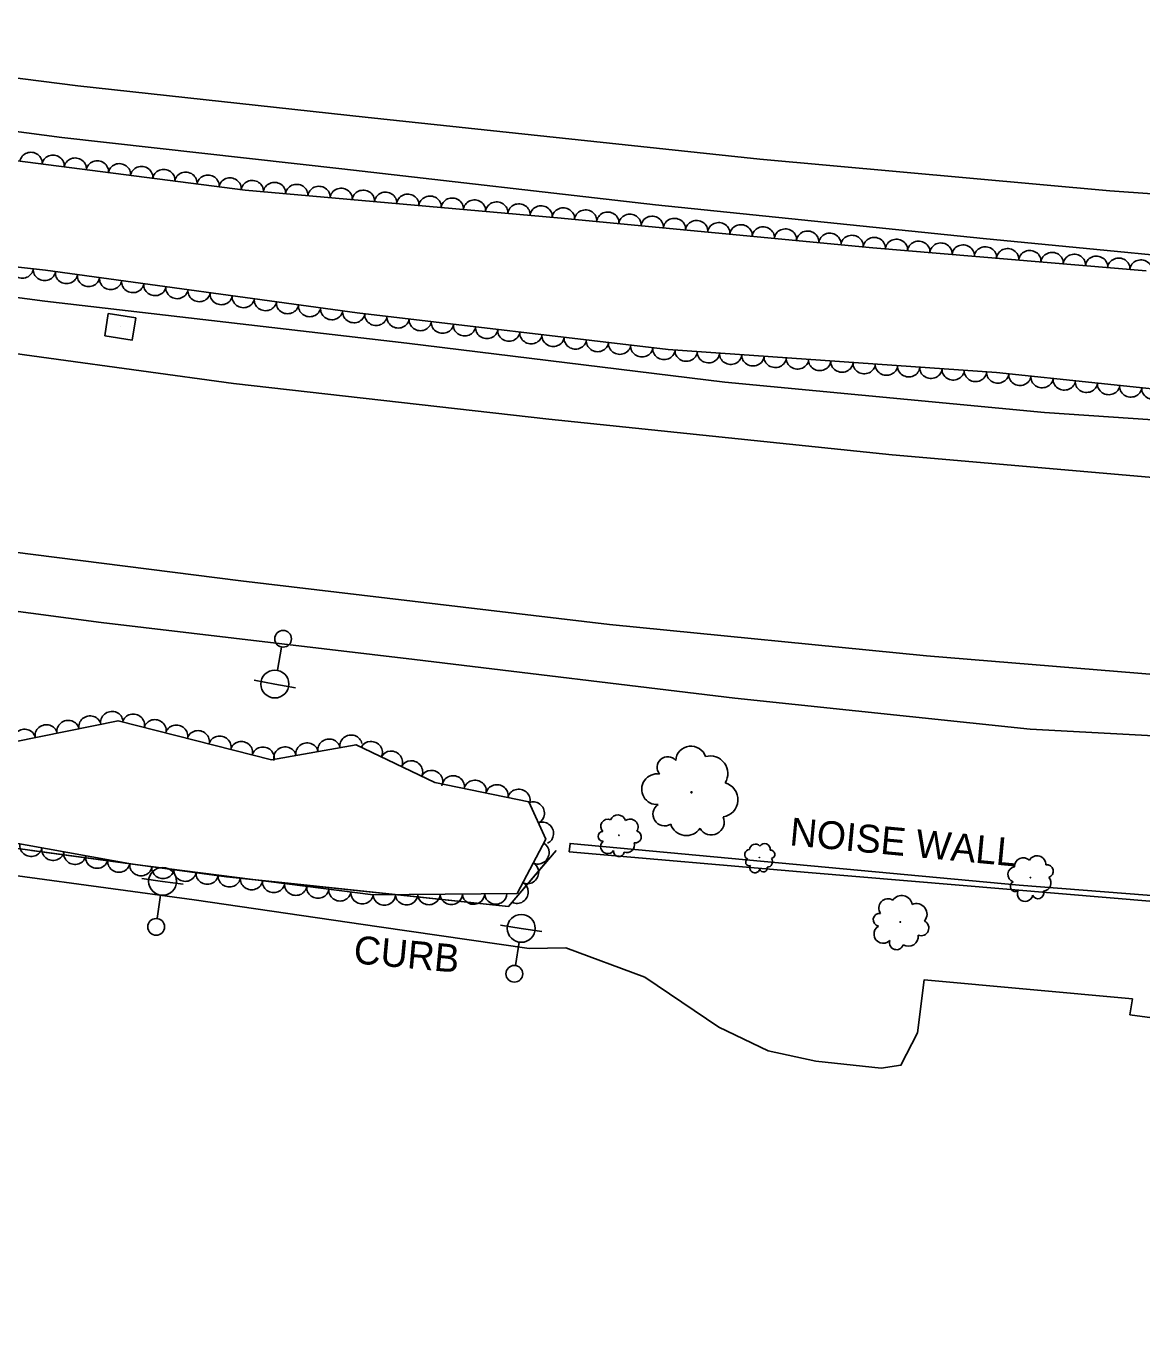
# Model space of a CAD drawing. Extents: x 1722896 to 1754269, y 648279 to 666297.
# Drawn here: x 1744770.7 to 1744970.8, y 651647.5 to 651881 of the extents above; entities that cross this region are included whole.
import ezdxf

# ---------------------------------------------------------------- set-up
doc = ezdxf.new("R2010")
doc.units = 0
for name, color, linetype in [('DESIGN - CENTERLINE - Proposed Text', 7, 'Continuous'), ('DESIGN - SCRATCH - User 1', 7, 'Continuous'), ('SURVEY - CENTERLINE - Preliminary Text', 7, 'Continuous'), ('SURVEY - DRAINAGE - Natural Features', 7, 'Continuous'), ('SURVEY - DTM - Breaklines', 7, 'Continuous'), ('SURVEY - VEGETATION - Features with Text', 7, 'Continuous')]:
    doc.layers.add(name, color=color, linetype=linetype)

msp = doc.modelspace()

# ---------------------------------------------------------------- linework, layer by layer
at = {"layer": 'DESIGN - CENTERLINE - Proposed Text'}
for points in [[(1744637.11, 651697.24), (1744645.26, 651747.89), (1744759.04, 651734.85), (1744806.71, 651728.42), (1744857.27, 651723.1), (1744865.82, 651733.13)], [(1744771.7, 651733.14), (1744806.71, 651728.42), (1744817.72, 651727.26)], [(1744817.72, 651727.26), (1744857.27, 651723.1), (1744863.91, 651730.89)]]:
    msp.add_lwpolyline(points, dxfattribs=at)
at = {"layer": 'DESIGN - SCRATCH - User 1'}
msp.add_lwpolyline([(1744868.11, 651732.89), (1744868.28, 651734.4), (1744948.81, 651726.9), (1745021.49, 651721.24), (1745097.4, 651715.01), (1745156.92, 651710.61), (1745181.36, 651708.6), (1745207.99, 651701.64), (1745287.3, 651683.69), (1745349.3, 651700.5), (1745386.26, 651710.24), (1745386.5, 651709.33), (1745360.52, 651702.47), (1745287.02, 651682.54), (1745196.92, 651703.3), (1745181.07, 651707.43), (1745156.06, 651709.48), (1745084.52, 651714.93), (1744991.49, 651722.44), (1744910.97, 651729.18), (1744868.11, 651732.89)], dxfattribs=at)
at = {"layer": 'SURVEY - CENTERLINE - Preliminary Text'}
for points in [[(1744428.61, 651917.82), (1744494.53, 651908.99), (1744571.23, 651898.17), (1744636.58, 651889.4), (1744713.29, 651878.82), (1744780.05, 651870.32), (1744831.53, 651864.7), (1744902.34, 651857.13), (1744965.06, 651851.45), (1745024.16, 651847.27), (1745077.03, 651845.29), (1745138.58, 651844.83), (1745202.53, 651846.9), (1745265.56, 651851.03), (1745296.15, 651853.76), (1745332.46, 651857.97)], [(1744430.57, 651906.99), (1744477.51, 651900.82), (1744531.64, 651893.32), (1744601, 651883.98), (1744661.3, 651876.86), (1744719.2, 651868.7), (1744777.16, 651861.06), (1744827.35, 651855.39), (1744883.63, 651848.94), (1744942.37, 651842.93), (1744996.72, 651837.63), (1745042.89, 651836.42), (1745092.68, 651834.86), (1745144.19, 651834.83), (1745186.66, 651835.99), (1745231.85, 651838.46), (1745285.51, 651842.63), (1745300.12, 651844.27), (1745336.22, 651848.26)], [(1745347.5, 651819.12), (1745291.21, 651812.48), (1745231.41, 651807.57), (1745178.32, 651805.45), (1745127.98, 651804.47), (1745072.33, 651805.38), (1745008.11, 651807.97), (1744953.38, 651811.68), (1744896.02, 651817.16), (1744839.01, 651824.12), (1744774.09, 651831.65), (1744710.26, 651840.13), (1744650.92, 651848.72), (1744591.58, 651857.64), (1744536.37, 651864.87), (1744437.42, 651879.02)], [(1744441.02, 651868.02), (1744478.25, 651862.75), (1744524.47, 651856.41), (1744567.89, 651850.11), (1744608.26, 651844.32), (1744662.09, 651836.72), (1744714.39, 651829.29), (1744758.19, 651823.69), (1744807.95, 651816.9), (1744864.48, 651810.52), (1744926.07, 651804.1), (1744974.91, 651799.84), (1745051.45, 651795.69), (1745122.8, 651794.13), (1745195.88, 651795.61), (1745241.8, 651797.98), (1745286.49, 651801.25), (1745315.24, 651804.21), (1745351.44, 651808.97)], [(1744450.41, 651831.06), (1744490.07, 651825.34), (1744563.81, 651815.3), (1744618.61, 651807.63), (1744680.27, 651798.45), (1744747.48, 651789.33), (1744809.24, 651781.48), (1744875.34, 651773.68), (1744932.22, 651768.02), (1744978.1, 651764.26), (1745041.29, 651760.63), (1745101.87, 651758.39), (1745180.47, 651756.26), (1745250.47, 651755.57), (1745333.61, 651758.56), (1745369.84, 651761.47)], [(1744453.33, 651819.97), (1744484.12, 651815.71), (1744526.26, 651809.18), (1744567.47, 651803.81), (1744624.16, 651796.04), (1744669.2, 651789.36), (1744687.96, 651786.97), (1744734.57, 651780.62), (1744784.23, 651774.01), (1744840.42, 651767.37), (1744897.81, 651760.45), (1744950.79, 651754.89), (1744996.22, 651752.47), (1745040.04, 651750.12), (1745075.43, 651748.58), (1745118.44, 651747.36), (1745176.7, 651746.24), (1745235.13, 651745.71), (1745284, 651746.68), (1745333.37, 651748.53), (1745373.66, 651751.61)], [(1744732.02, 651719.79), (1744735.93, 651719.2), (1744741.34, 651722.21), (1744748.04, 651726.03), (1744753.33, 651728.06), (1744760.99, 651729.42), (1744769.23, 651728.6), (1744800.91, 651724.28), (1744834.04, 651719.41), (1744860.98, 651715.56)], [(1744860.98, 651715.56), (1744867.51, 651715.68), (1744881.69, 651710.42), (1744894.95, 651701.45), (1744903.81, 651697.18), (1744912.39, 651695.36), (1744924.09, 651694.1), (1744927.62, 651694.61), (1744930.58, 651700.44), (1744931.78, 651709.92), (1744969.12, 651706.5), (1744968.65, 651703.66)], [(1744968.65, 651703.66), (1745027.37, 651695.79), (1745072.92, 651689.38), (1745120.28, 651683.29), (1745115.65, 651647.47)]]:
    msp.add_lwpolyline(points, dxfattribs=at)
at = {"layer": 'SURVEY - DRAINAGE - Natural Features'}
msp.add_line((1744787.63, 651827.07), (1744787.63, 651827.07), dxfattribs=at)
msp.add_lwpolyline([(1744784.85, 651825.48), (1744785.48, 651829.43), (1744790.41, 651828.66), (1744789.79, 651824.7), (1744784.85, 651825.48)], dxfattribs=at)
at = {"layer": 'SURVEY - DTM - Breaklines'}
for p, q in [((1744816.56, 651769.63), (1744815.8, 651765.45)), ((1744815.35, 651762.99), (1744811.66, 651763.66)), ((1744815.35, 651762.99), (1744819.04, 651762.32)), ((1744795.22, 651727.59), (1744791.51, 651728.12)), ((1744795.22, 651727.59), (1744798.94, 651727.07)), ((1744794.28, 651720.91), (1744794.87, 651725.12)), ((1744859.53, 651719.16), (1744855.82, 651719.72)), ((1744859.53, 651719.16), (1744863.24, 651718.61)), ((1744858.53, 651712.49), (1744859.16, 651716.69))]:
    msp.add_line(p, q, dxfattribs=at)
for centre, radius in [((1744816.83, 651771.11), 1.5), ((1744815.35, 651762.99), 2.5), ((1744795.22, 651727.59), 2.5), ((1744794.07, 651719.42), 1.5), ((1744859.53, 651719.16), 2.5), ((1744858.3, 651711.01), 1.5)]:
    msp.add_circle(centre, radius, dxfattribs=at)
at = {"layer": 'SURVEY - VEGETATION - Features with Text'}
for points in [[(1744999.44, 651813.15), (1744944.78, 651818.87), (1744885.86, 651822.99), (1744830.11, 651829.6), (1744774.2, 651837.22), (1744711.79, 651844.19), (1744694.16, 651849.09), (1744694.6, 651866.49), (1744752.87, 651858.92), (1744810.06, 651851.56), (1744866.02, 651846.65), (1744922.58, 651841.26), (1744971.59, 651837.12)], [(1744557.59, 651774.29), (1744593.22, 651772.51), (1744642.83, 651769.83), (1744682.87, 651763.31), (1744723.78, 651757.66), (1744763.91, 651751.68), (1744787.25, 651756.41), (1744814.77, 651749.41), (1744829.91, 651752.11), (1744844.07, 651745.33), (1744860.89, 651741.88), (1744863.93, 651735.14), (1744858.78, 651725.42), (1744833, 651725.19), (1744789.85, 651730.66), (1744748.32, 651738.13), (1744705.72, 651743.92), (1744670.7, 651746.73), (1744641.12, 651748.26), (1744614.63, 651748.14), (1744586.88, 651753.13), (1744578.76, 651744.27)]]:
    msp.add_lwpolyline(points, dxfattribs=at)
for centre, radius in [((1744890.07, 651743.56), 0.0964), ((1744877.06, 651735.87), 0.0445), ((1744902.23, 651731.87), 0.0315), ((1744950.83, 651728.27), 0.0479), ((1744927.51, 651720.3), 0.0582)]:
    msp.add_circle(centre, radius, dxfattribs=at)
for centre, radius, start, end in [((1744885.8, 651748.05), 1.9, 40.8648, 219.6104), ((1744889.98, 651749.08), 2.76, 18.7486, 175.5375), ((1744893.43, 651746.94), 3.15, 327.8013, 105.3256), ((1744883.9, 651744.12), 2.76, 80.8854, 274.3051), ((1744895.26, 651742.25), 3.13, 278.6972, 74.5357), ((1744885.26, 651739.63), 2.1, 123.5041, 300.8233), ((1744875.07, 651737.46), 1.27, 69.0604, 225.8493), ((1744876.85, 651738.05), 1.45, 18.1132, 155.6374), ((1744879.05, 651737.32), 1.44, 329.009, 124.8475), ((1744893.62, 651738.22), 2.31, 208.9501, 23.9504), ((1744874.2, 651735.67), 0.875, 91.1766, 269.9222), ((1744880, 651735.55), 1.06, 259.2619, 74.2622), ((1744889.15, 651738.78), 2.97, 198.7912, 325.6368), ((1744875.04, 651733.84), 1.27, 131.1973, 324.6169), ((1744878.48, 651734.13), 1.37, 249.103, 15.9486), ((1744901.52, 651733.25), 1.03, 39.8821, 177.4063), ((1744903.16, 651733.35), 1.02, 350.7779, 146.6164), ((1744877.04, 651733), 0.968, 173.8159, 351.1351), ((1744900.5, 651732.4), 0.903, 90.8293, 247.6183), ((1744900.4, 651730.99), 0.62, 112.9455, 291.6911), ((1744903.62, 651731.1), 0.971, 270.8719, 37.7176), ((1744904.25, 651732.44), 0.754, 281.0308, 96.0311), ((1744949.56, 651730.27), 1.56, 45.0388, 182.563), ((1744952.04, 651730.64), 1.55, 355.9346, 151.7731), ((1744901.43, 651730.01), 0.901, 152.9662, 346.3859), ((1744902.97, 651729.98), 0.686, 195.5849, 12.904), ((1744948.15, 651728.83), 1.37, 95.986, 252.775), ((1744953.81, 651729.4), 1.15, 286.1875, 101.1878), ((1744948.19, 651726.69), 0.942, 118.1022, 296.8478), ((1744953.05, 651727.3), 1.48, 276.0286, 42.8743), ((1744925.32, 651722.8), 1.67, 59.0104, 215.7993), ((1744927.74, 651723.16), 1.9, 8.0631, 145.5873), ((1744949.88, 651725.34), 1.37, 158.1229, 351.5426), ((1744952.21, 651725.51), 1.04, 200.7415, 18.0607), ((1744923.79, 651720.7), 1.14, 81.1265, 259.8722), ((1744930.41, 651721.71), 1.89, 318.9589, 114.7974), ((1744924.45, 651718.14), 1.66, 121.1472, 314.5669), ((1744931.23, 651719.22), 1.39, 249.2118, 64.2121), ((1744928.95, 651717.73), 1.79, 239.0529, 5.8986), ((1744926.83, 651716.6), 1.27, 163.7659, 341.085)]:
    msp.add_arc(centre, radius, start, end, dxfattribs=at)
for centre, major_axis in [((1744771.63, 651856.5), (1.98, -0.26)), ((1744775.6, 651855.99), (1.98, -0.26)), ((1744779.57, 651855.48), (1.98, -0.26)), ((1744783.53, 651854.97), (1.98, -0.26)), ((1744787.5, 651854.46), (1.98, -0.26)), ((1744791.47, 651853.95), (1.98, -0.26)), ((1744795.44, 651853.44), (1.98, -0.26)), ((1744799.4, 651852.93), (1.98, -0.26)), ((1744803.37, 651852.42), (1.98, -0.26)), ((1744807.34, 651851.91), (1.98, -0.26)), ((1744811.31, 651851.45), (1.99, -0.17)), ((1744815.3, 651851.1), (1.99, -0.17)), ((1744819.28, 651850.75), (1.99, -0.17)), ((1744823.27, 651850.4), (1.99, -0.17)), ((1744827.25, 651850.05), (1.99, -0.17)), ((1744831.23, 651849.7), (1.99, -0.17)), ((1744835.22, 651849.35), (1.99, -0.17)), ((1744839.2, 651849), (1.99, -0.17)), ((1744843.19, 651848.65), (1.99, -0.17)), ((1744847.17, 651848.3), (1.99, -0.17)), ((1744851.16, 651847.95), (1.99, -0.17)), ((1744855.14, 651847.6), (1.99, -0.17)), ((1744859.13, 651847.25), (1.99, -0.17)), ((1744863.11, 651846.9), (1.99, -0.17)), ((1744867.1, 651846.54), (1.99, -0.19)), ((1744871.08, 651846.16), (1.99, -0.19)), ((1744875.06, 651845.78), (1.99, -0.19)), ((1744879.04, 651845.4), (1.99, -0.19)), ((1744883.02, 651845.03), (1.99, -0.19)), ((1744887.01, 651844.65), (1.99, -0.19)), ((1744890.99, 651844.27), (1.99, -0.19)), ((1744894.97, 651843.89), (1.99, -0.19)), ((1744898.95, 651843.51), (1.99, -0.19)), ((1744902.93, 651843.13), (1.99, -0.19)), ((1744906.92, 651842.75), (1.99, -0.19)), ((1744910.9, 651842.37), (1.99, -0.19)), ((1744914.88, 651841.99), (1.99, -0.19)), ((1744918.86, 651841.61), (1.99, -0.19)), ((1744922.84, 651841.23), (1.99, -0.17)), ((1744926.83, 651840.9), (1.99, -0.17)), ((1744930.82, 651840.56), (1.99, -0.17)), ((1744934.8, 651840.23), (1.99, -0.17)), ((1744938.79, 651839.89), (1.99, -0.17)), ((1744942.77, 651839.55), (1.99, -0.17)), ((1744946.76, 651839.22), (1.99, -0.17)), ((1744950.74, 651838.88), (1.99, -0.17)), ((1744954.73, 651838.54), (1.99, -0.17)), ((1744958.72, 651838.21), (1.99, -0.17)), ((1744962.7, 651837.87), (1.99, -0.17)), ((1744966.69, 651837.53), (1.99, -0.17)), ((1744970.67, 651837.2), (1.99, -0.17)), ((1744770.05, 651837.68), (-1.99, 0.22)), ((1744774.03, 651837.24), (-1.99, 0.22)), ((1744777.99, 651836.7), (-1.98, 0.27)), ((1744781.95, 651836.16), (-1.98, 0.27)), ((1744785.92, 651835.62), (-1.98, 0.27)), ((1744789.88, 651835.08), (-1.98, 0.27)), ((1744793.84, 651834.54), (-1.98, 0.27)), ((1744797.81, 651834), (-1.98, 0.27)), ((1744801.77, 651833.46), (-1.98, 0.27)), ((1744805.73, 651832.92), (-1.98, 0.27)), ((1744809.7, 651832.38), (-1.98, 0.27)), ((1744813.66, 651831.84), (-1.98, 0.27)), ((1744817.62, 651831.3), (-1.98, 0.27)), ((1744821.59, 651830.76), (-1.98, 0.27)), ((1744825.55, 651830.22), (-1.98, 0.27)), ((1744829.51, 651829.68), (-1.98, 0.27)), ((1744833.49, 651829.2), (-1.99, 0.24)), ((1744837.46, 651828.73), (-1.99, 0.24)), ((1744841.43, 651828.26), (-1.99, 0.24)), ((1744845.4, 651827.79), (-1.99, 0.24)), ((1744849.37, 651827.32), (-1.99, 0.24)), ((1744853.35, 651826.85), (-1.99, 0.24)), ((1744857.32, 651826.38), (-1.99, 0.24)), ((1744861.29, 651825.91), (-1.99, 0.24)), ((1744865.26, 651825.43), (-1.99, 0.24)), ((1744869.24, 651824.96), (-1.99, 0.24)), ((1744873.21, 651824.49), (-1.99, 0.24)), ((1744877.18, 651824.02), (-1.99, 0.24)), ((1744881.15, 651823.55), (-1.99, 0.24)), ((1744885.12, 651823.08), (-1.99, 0.24)), ((1744889.11, 651822.77), (-2, 0.14)), ((1744893.1, 651822.49), (-2, 0.14)), ((1744897.09, 651822.21), (-2, 0.14)), ((1744901.08, 651821.93), (-2, 0.14)), ((1744905.07, 651821.65), (-2, 0.14)), ((1744909.06, 651821.37), (-2, 0.14)), ((1744913.05, 651821.09), (-2, 0.14)), ((1744917.04, 651820.81), (-2, 0.14)), ((1744921.03, 651820.53), (-2, 0.14)), ((1744925.02, 651820.25), (-2, 0.14)), ((1744929.01, 651819.97), (-2, 0.14)), ((1744933, 651819.69), (-2, 0.14)), ((1744936.99, 651819.41), (-2, 0.14)), ((1744940.98, 651819.13), (-2, 0.14)), ((1744944.97, 651818.85), (-1.99, 0.21)), ((1744948.95, 651818.43), (-1.99, 0.21)), ((1744952.93, 651818.02), (-1.99, 0.21)), ((1744956.91, 651817.6), (-1.99, 0.21)), ((1744960.89, 651817.18), (-1.99, 0.21)), ((1744964.87, 651816.77), (-1.99, 0.21)), ((1744968.84, 651816.35), (-1.99, 0.21)), ((1744972.82, 651815.94), (-1.99, 0.21)), ((1744782.19, 651755.39), (1.96, 0.4)), ((1744786.11, 651756.18), (1.96, 0.4)), ((1744790, 651755.71), (1.94, -0.49)), ((1744793.88, 651754.72), (1.94, -0.49)), ((1744770.43, 651753), (1.96, 0.4)), ((1744774.35, 651753.8), (1.96, 0.4)), ((1744778.27, 651754.59), (1.96, 0.4)), ((1744797.75, 651753.74), (1.94, -0.49)), ((1744801.63, 651752.75), (1.94, -0.49)), ((1744805.51, 651751.76), (1.94, -0.49)), ((1744809.38, 651750.78), (1.94, -0.49)), ((1744821.11, 651750.54), (1.97, 0.35)), ((1744825.05, 651751.24), (1.97, 0.35)), ((1744828.99, 651751.95), (1.97, 0.35)), ((1744832.67, 651750.79), (1.8, -0.86)), ((1744813.26, 651749.79), (1.94, -0.49)), ((1744817.17, 651749.83), (1.97, 0.35)), ((1744836.28, 651749.06), (1.8, -0.86)), ((1744839.89, 651747.33), (1.8, -0.86)), ((1744843.49, 651745.6), (1.8, -0.86)), ((1744847.36, 651744.65), (1.96, -0.4)), ((1744851.28, 651743.85), (1.96, -0.4)), ((1744855.2, 651743.05), (1.96, -0.4)), ((1744859.12, 651742.24), (1.96, -0.4)), ((1744861.79, 651739.88), (0.82, -1.82)), ((1744863.43, 651736.24), (0.82, -1.82)), ((1744771.62, 651733.94), (-1.97, 0.35)), ((1744775.56, 651733.23), (-1.97, 0.35)), ((1744862.62, 651732.67), (-0.94, -1.77)), ((1744779.49, 651732.52), (-1.97, 0.35)), ((1744783.43, 651731.81), (-1.97, 0.35)), ((1744787.37, 651731.11), (-1.97, 0.35)), ((1744791.32, 651730.47), (-1.98, 0.25)), ((1744795.28, 651729.97), (-1.98, 0.25)), ((1744799.25, 651729.47), (-1.98, 0.25)), ((1744803.22, 651728.96), (-1.98, 0.25)), ((1744807.19, 651728.46), (-1.98, 0.25)), ((1744860.75, 651729.13), (-0.94, -1.77)), ((1744811.16, 651727.96), (-1.98, 0.25)), ((1744815.13, 651727.45), (-1.98, 0.25)), ((1744819.09, 651726.95), (-1.98, 0.25)), ((1744823.06, 651726.45), (-1.98, 0.25)), ((1744858.87, 651725.6), (-0.94, -1.77)), ((1744827.03, 651725.94), (-1.98, 0.25)), ((1744831, 651725.44), (-1.98, 0.25)), ((1744834.98, 651725.2), (-2, -0.02)), ((1744838.98, 651725.24), (-2, -0.02)), ((1744842.98, 651725.28), (-2, -0.02)), ((1744846.98, 651725.31), (-2, -0.02)), ((1744850.98, 651725.35), (-2, -0.02)), ((1744854.98, 651725.38), (-2, -0.02))]:
    msp.add_ellipse(centre, major_axis=major_axis, ratio=0.940188, start_param=0, end_param=3.141593, dxfattribs=at)

# ---------------------------------------------------------------- texts
at = {"layer": 'DESIGN - SCRATCH - User 1'}
for s, rotation, p in [('NOISE WALL', 354.6133, (1744907.54, 651734.08)), ('CURB', 354.7784, (1744829.34, 651712.91))]:
    msp.add_text(s, height=5, rotation=rotation, dxfattribs=at).set_placement(p)

doc.saveas('drawing.dxf')
